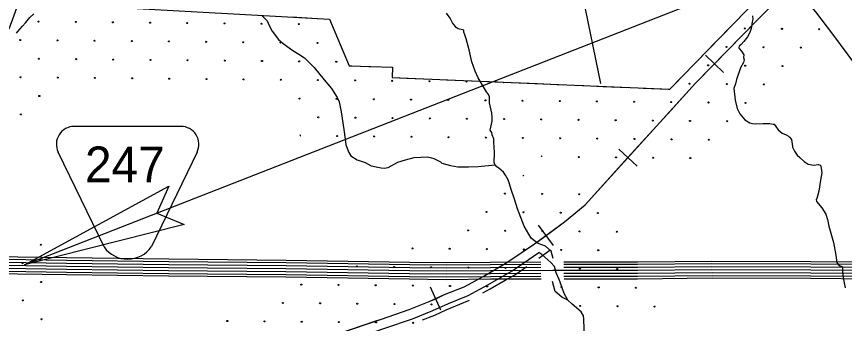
# Model space of a CAD drawing. Extents: x 1577619 to 1828281, y 483481 to 598136.
# Drawn here: x 1681374 to 1689939, y 517507 to 520679 of the extents above; entities that cross this region are included whole.
import ezdxf

# ---------------------------------------------------------------- set-up
doc = ezdxf.new("R2010")
doc.units = 0
for name, color, linetype in [('DESIGN - CENTERLINE - Proposed Text', 7, 'Continuous'), ('DESIGN - CONTOURS - Intermediate with optional Text', 7, 'Continuous'), ('DESIGN - EROSION CONTROL - Devices', 7, 'Continuous'), ('DESIGN - ROW - Easement Linework and Patterning', 7, 'Continuous'), ('DESIGN - SHEET - Linework', 7, 'Continuous'), ('DESIGN - TRANSPORTATION - Text', 7, 'Continuous'), ('SURVEY - CENTERLINE - Preliminary Text', 7, 'Continuous'), ('SURVEY - CONTROL with Text', 7, 'Continuous'), ('SURVEY - DRAINAGE - Area Shapes', 7, 'Continuous'), ('SURVEY - VEGETATION - Features with Text', 7, 'Continuous')]:
    doc.layers.add(name, color=color, linetype=linetype)

msp = doc.modelspace()

# ---------------------------------------------------------------- linework, layer by layer
at = {"layer": 'DESIGN - CENTERLINE - Proposed Text'}
for q in [(1697294.5, 524306.5), (1695618, 523650.8)]:
    msp.add_line((1681456.9, 518112.3), q, dxfattribs=at)
at = {"layer": 'DESIGN - CONTOURS - Intermediate with optional Text'}
for p, q in [((1688687.7, 520100), (1688501.4, 520281.4)), ((1687795.4, 519133.4), (1687603.1, 519308.4)), ((1686927.4, 518311.7), (1686774.8, 518522.1)), ((1685763.7, 517644.4), (1685655.7, 517880.9))]:
    msp.add_line(p, q, dxfattribs=at)
for points in [[(1687255, 518732.8), (1688399.1, 519989.9), (1689031.6, 520639.6), (1689595.9, 521203.2), (1690042.2, 521653.7)], [(1689055.2, 520663.3), (1689522.2, 521129.7)], [(1688594.6, 520190.7), (1689031.6, 520639.6), (1689055.2, 520663.3)], [(1688143.5, 519709), (1688399.1, 519989.9), (1688594.6, 520190.7)], [(1687699.2, 519220.9), (1688143.5, 519709)], [(1687255, 518732.8), (1687699.2, 519220.9)], [(1683862.5, 517052.8), (1684272.6, 517229), (1684718.7, 517404.8), (1685150.5, 517552.7), (1685435.7, 517650), (1685642.7, 517732), (1685801.6, 517804.6), (1686004.6, 517886.7), (1686199.8, 517992.9), (1686447.5, 518136.7), (1686731.7, 518330.3), (1687042.3, 518555.6), (1687255, 518732.8)], [(1686851.1, 518416.9), (1687042.3, 518555.6), (1687255, 518732.8)], [(1686301.7, 518052.1), (1686447.5, 518136.7), (1686731.7, 518330.3), (1686851.1, 518416.9)], [(1685709.7, 517762.6), (1685801.6, 517804.6), (1686004.6, 517886.7), (1686199.8, 517992.9), (1686301.7, 518052.1)], [(1685091.6, 517532.5), (1685150.5, 517552.7), (1685435.7, 517650), (1685642.7, 517732), (1685709.7, 517762.6)], [(1684471.3, 517307.4), (1684718.7, 517404.8), (1685091.6, 517532.5)]]:
    msp.add_lwpolyline(points, dxfattribs=at)
at = {"layer": 'DESIGN - EROSION CONTROL - Devices'}
for centre in [(1681601.6, 520627), (1681986.1, 520623.2), (1682370.7, 520619.5), (1682755.2, 520615.8), (1683139.8, 520612), (1683524.4, 520608.3), (1683908.9, 520604.6), (1684293.5, 520600.8), (1688908.1, 520556), (1689292.6, 520552.3), (1689677.2, 520548.6), (1681411.2, 520436.6), (1681795.7, 520432.8), (1682180.3, 520429.1), (1682564.8, 520425.4), (1682949.4, 520421.6), (1683333.9, 520417.9), (1683718.5, 520414.2), (1684103.1, 520410.4), (1684487.6, 520406.7), (1688717.7, 520365.6), (1689102.2, 520361.9), (1689486.8, 520358.2), (1681605.3, 520242.4), (1681989.9, 520238.7), (1682374.4, 520234.9), (1682759, 520231.2), (1683143.5, 520227.5), (1683528.1, 520223.7), (1683912.6, 520220), (1684297.2, 520216.3), (1684681.7, 520212.5), (1688527.3, 520175.2), (1688911.8, 520171.5), (1689296.4, 520167.7), (1681414.9, 520052), (1681799.5, 520048.3), (1682184, 520044.5), (1682568.6, 520040.8), (1682953.1, 520037.1), (1683337.7, 520033.3), (1683722.2, 520029.6), (1684106.8, 520025.9), (1684491.3, 520022.1), (1684875.9, 520018.4), (1685260.4, 520014.7), (1685645, 520010.9), (1686029.5, 520007.2), (1688336.9, 519984.8), (1688721.4, 519981.1), (1689106, 519977.3), (1681609.1, 519857.9), (1684300.9, 519831.7), (1684685.5, 519828), (1685070, 519824.3), (1685454.6, 519820.5), (1685839.1, 519816.8), (1686223.7, 519813.1), (1686608.2, 519809.3), (1686992.8, 519805.6), (1687377.4, 519801.9), (1687761.9, 519798.1), (1688146.5, 519794.4), (1688531, 519790.7), (1688915.6, 519786.9), (1681418.6, 519667.5), (1684495.1, 519637.6), (1684879.6, 519633.9), (1685264.2, 519630.1), (1685648.7, 519626.4), (1686033.3, 519622.7), (1686417.8, 519618.9), (1686802.4, 519615.2), (1687186.9, 519611.5), (1687571.5, 519607.7), (1687956, 519604), (1688340.6, 519600.3), (1688725.2, 519596.5), (1684689.2, 519443.4), (1685073.8, 519439.7), (1685458.3, 519436), (1685842.9, 519432.2), (1686227.4, 519428.5), (1686612, 519424.8), (1686996.5, 519421), (1687381.1, 519417.3), (1687765.6, 519413.6), (1688150.2, 519409.8), (1688534.7, 519406.1), (1687190.7, 519226.9), (1687575.2, 519223.2), (1687959.8, 519219.4), (1688344.3, 519215.7), (1686425.3, 518849.8), (1686809.9, 518846.1), (1687194.4, 518842.3), (1686234.9, 518659.4), (1686619.4, 518655.7), (1687004, 518651.9), (1687388.6, 518648.2), (1686044.5, 518469), (1686429, 518465.3), (1686813.6, 518461.5), (1687198.1, 518457.8), (1687582.7, 518454.1), (1681624, 518319.7), (1685469.5, 518282.3), (1685854.1, 518278.6), (1686238.6, 518274.8), (1686623.2, 518271.1), (1687007.7, 518267.4), (1687392.3, 518263.6), (1681433.6, 518129.2), (1684894.6, 518095.6), (1685279.1, 518091.9), (1685663.7, 518088.2), (1686048.2, 518084.4), (1686432.8, 518080.7), (1687201.9, 518073.2), (1687586.4, 518069.5), (1681627.7, 517935.1), (1684319.6, 517909), (1684704.1, 517905.2), (1685088.7, 517901.5), (1685473.3, 517897.8), (1685857.8, 517894), (1686242.4, 517890.3), (1687011.5, 517882.8), (1687396, 517879.1), (1687780.6, 517875.4), (1681437.3, 517744.7), (1684129.2, 517718.6), (1684513.7, 517714.8), (1684898.3, 517711.1), (1685282.8, 517707.4), (1685667.4, 517703.6), (1687205.6, 517688.7), (1687590.2, 517685), (1687974.7, 517681.2), (1681631.5, 517550.5), (1683554.2, 517531.9), (1683938.8, 517528.1), (1684323.3, 517524.4), (1684707.9, 517520.7), (1685092.4, 517516.9), (1685477, 517513.2)]:
    msp.add_circle(centre, 5.28, dxfattribs=at)
for centre, start, end in [((1686414.1, 520003.5), 213.21391, 322.02561), ((1684304.7, 519447.2), 312.27632, 93.5857), ((1686806.1, 519230.6), 29.6704, 145.56917), ((1686615.7, 519040.2), 237.80285, 10.70207)]:
    msp.add_arc(centre, 5.28, start, end, dxfattribs=at)
at = {"layer": 'DESIGN - ROW - Easement Linework and Patterning'}
for p, q in [((1683074.7, 519543.6), (1681970.3, 519543.6)), ((1682278.5, 518297.8), (1681804, 519278.3)), ((1683241, 519278.4), (1682768, 518300.8))]:
    msp.add_line(p, q, dxfattribs=at)
for centre, radius, start, end in [((1681970.3, 519358.8), 184.8, 90.00122, 205.82361), ((1683074.7, 519358.8), 184.8, 334.17993, 90.00122), ((1682522.2, 518469.4), 298.1, 215.13706, 325.54513)]:
    msp.add_arc(centre, radius, start, end, dxfattribs=at)
at = {"layer": 'DESIGN - SHEET - Linework'}
msp.add_lwpolyline([(1681456.9, 518112.3), (1682950.6, 518927.2), (1682826, 518647.8), (1683107.7, 518528.6)], close=True, dxfattribs=at)
msp.add_lwpolyline([(1681456.9, 518112.3), (1682950.6, 518927.2), (1682826, 518647.8), (1683107.7, 518528.6)], close=True, dxfattribs=at)
msp.add_lwpolyline([(1681456.9, 518112.3), (1682950.6, 518927.2), (1682826, 518647.8), (1683107.7, 518528.6), (1681456.9, 518112.3)], dxfattribs=at)
msp.add_lwpolyline([(1681456.9, 518112.3), (1682950.6, 518927.2), (1682826, 518647.8), (1683107.7, 518528.6), (1681456.9, 518112.3)], dxfattribs=at)
at = {"layer": 'DESIGN - TRANSPORTATION - Text'}
for points in [[(1681371.6, 520506.3), (1681387.8, 520526.2), (1681436.4, 520579.8), (1681466.7, 520613.6), (1681509.4, 520669.3), (1681551.8, 520709)], [(1683913, 520688.2), (1683966.4, 520633.5), (1683987.9, 520585.1), (1684019.3, 520526.6), (1684082.5, 520441.7), (1684132.1, 520401.1), (1684233.4, 520327.8), (1684293, 520291.1), (1684352.6, 520252.4), (1684453.6, 520153.1), (1684556.4, 520025.6), (1684631.5, 519936.6), (1684690.5, 519843.7), (1684710, 519797.4), (1684733, 519694.9), (1684759, 519510.1), (1684774, 519411.7), (1684779.4, 519351.5), (1684812.6, 519274.9), (1684832.2, 519240.6), (1684897.8, 519197.8), (1684979.5, 519168.9), (1685043.2, 519136.1), (1685111.1, 519123.4), (1685145.1, 519117), (1685177.1, 519112.7), (1685217.2, 519120.3), (1685319.8, 519173.3), (1685396.1, 519198.6), (1685486.4, 519223.7), (1685556.5, 519225), (1685620.6, 519230.3), (1685666.5, 519219.8), (1685690.4, 519211.6), (1685758.1, 519178.8), (1685772, 519164.6), (1685861.8, 519139.6), (1685939.7, 519126.7), (1686047.7, 519125.6), (1686147.8, 519128.5), (1686326.2, 519145.3)], [(1686923.6, 518179), (1686904.7, 518254), (1686844.4, 518304.8), (1686771.6, 518333.3), (1686717.7, 518371.3), (1686698.7, 518387.2), (1686625.6, 518511.9), (1686555.4, 518691.1), (1686524.5, 518791.7), (1686491.5, 518890.3), (1686472.1, 518948.7), (1686460.5, 518990.9), (1686433.1, 519041.3), (1686411.4, 519071.6), (1686361.8, 519112.3), (1686341.9, 519126.5), (1686328.1, 519142.7), (1686322.1, 519150.8), (1686316.4, 519170.9), (1686319.4, 519269.1), (1686316.1, 519331.3), (1686310.5, 519375.5), (1686310.9, 519413.6), (1686295.4, 519455.9), (1686291.6, 519482), (1686271.9, 519504.3), (1686292.9, 519598.3), (1686295.3, 519640.4), (1686289.7, 519680.6), (1686276.4, 519740.9), (1686264.8, 519787.1), (1686265.2, 519819.2), (1686265.5, 519849.3), (1686257.8, 519873.4), (1686234, 519899.7), (1686184.9, 519986.5), (1686149.5, 520045), (1686118.2, 520115.5), (1686083.2, 520212.2), (1686056.5, 520334.8), (1686025.7, 520449.4), (1686012.2, 520491.7), (1686000.4, 520517.9), (1686000.6, 520537.9), (1685942.8, 520552.6), (1685920.9, 520566.8), (1685899.2, 520593.1), (1685883.4, 520613.3), (1685857.9, 520663.7), (1685822.4, 520714.3)], [(1688986, 520685.1), (1688989.6, 520650.9), (1688985.3, 520624.9), (1688972.6, 520554.8), (1688958.2, 520514.9), (1688935.7, 520469), (1688897.1, 520421.3), (1688868.8, 520391.5), (1688850.6, 520373.6), (1688846.4, 520359.6), (1688850.3, 520349.6), (1688872, 520321.3), (1688897.7, 520284.9), (1688895.4, 520256.8), (1688901.1, 520232.7), (1688892.8, 520204.7), (1688864.2, 520148.9)], [(1688864.2, 520148.9), (1688822.9, 520029), (1688810.4, 519983), (1688795.9, 519937), (1688801.3, 519876.8), (1688806.7, 519816.6), (1688829.8, 519730.1), (1688857.2, 519673.7), (1688906.6, 519613), (1688960.3, 519580.3), (1688986.2, 519574), (1689014.2, 519569.7), (1689096.3, 519572.9), (1689168.3, 519574.1), (1689202.3, 519567.8), (1689212.3, 519565.6), (1689230, 519541.4), (1689253.7, 519509.1), (1689295.3, 519474.5), (1689335.2, 519456.1), (1689361, 519443.8), (1689370.9, 519431.6), (1689390.7, 519409.4), (1689401.9, 519337), (1689401.9, 519329), (1689421.4, 519286.7), (1689449, 519246.3), (1689476.8, 519221.9), (1689522.3, 519179.3), (1689564.1, 519152.8), (1689622, 519142.2), (1689668.1, 519149.7), (1689690.1, 519143.5), (1689697.7, 519111.3), (1689705.2, 519065.1), (1689692.4, 518987), (1689675.2, 518874.9), (1689660.7, 518822.9), (1689652.4, 518799), (1689646.3, 518787), (1689648.1, 518768.9), (1689703.4, 518700.2), (1689744.7, 518635.5), (1689764.2, 518581.2), (1689777.4, 518512.9), (1689823.7, 518343.9), (1689850.3, 518213.3), (1689857.8, 518161.1), (1689859.5, 518137), (1689875.3, 518114.8), (1689897.1, 518098.5), (1689909.1, 518098.4), (1689919.1, 518092.2), (1689918.6, 518046.1), (1689925.9, 517977.9), (1689946.8, 517875.4)], [(1687353, 517015.3), (1687358.8, 517076.3), (1687355, 517096.4), (1687333.4, 517134.7), (1687295.8, 517173.2), (1687274.1, 517201.5), (1687260.6, 517251.8), (1687249.3, 517318.1), (1687246.7, 517446.5), (1687243.8, 517554.8), (1687238.1, 517586.9), (1687216.5, 517627.3), (1687166.9, 517667.9), (1687121.3, 517706.5), (1687077.7, 517747.1), (1687015.6, 517777.8), (1686947.4, 517838), (1686917.4, 517940.5)]]:
    msp.add_lwpolyline(points, dxfattribs=at)
at = {"layer": 'SURVEY - CENTERLINE - Preliminary Text'}
for points in [[(1687420, 519988), (1686659.5, 523681.4), (1686272.5, 525723.1), (1686266.6, 525758.2), (1686265.3, 525791), (1686255.6, 526135), (1686301.1, 527011.8)], [(1687420, 519988), (1686659.5, 523681.4), (1686272.5, 525723.1), (1686266.6, 525758.2), (1686265.3, 525791), (1686255.6, 526135), (1686275.1, 526510.7)]]:
    msp.add_lwpolyline(points, dxfattribs=at)
at = {"layer": 'SURVEY - CONTROL with Text'}
for points in [[(1678802.9, 518214.9), (1678964.6, 518199.6), (1679093.9, 518190.5), (1679417, 518191.5), (1679904.8, 518186.9), (1680623.1, 518180.1), (1681890.9, 518162.2), (1682947.9, 518148.3), (1684161.6, 518136.9), (1685441.5, 518116.8), (1685817.7, 518111.3), (1686276.6, 518117), (1686797, 518118.6)], [(1678804.2, 518239.6), (1678966.6, 518224.2), (1679094.7, 518215.2), (1679417.1, 518216.2), (1679905.1, 518211.6), (1680623.4, 518204.9), (1681891.3, 518186.9), (1682948.2, 518173), (1684161.9, 518161.6), (1685441.8, 518141.5), (1685817.7, 518136), (1686276.4, 518141.7), (1686796.6, 518143.3)], [(1678798.1, 518121.9), (1678956.9, 518106.9), (1679090.7, 518097.5), (1679416.7, 518098.5), (1679903.9, 518093.9), (1680622, 518087.1), (1681889.7, 518069.2), (1682946.8, 518055.3), (1684160.4, 518043.9), (1685440.1, 518023.8), (1685817.6, 518018.3), (1686277.3, 518024), (1686798.6, 518025.6)], [(1678799.7, 518152.9), (1678959.5, 518137.8), (1679091.8, 518128.5), (1679416.8, 518129.5), (1679904.2, 518124.9), (1680622.4, 518118.1), (1681890.1, 518100.2), (1682947.2, 518086.3), (1684160.8, 518074.9), (1685440.5, 518054.8), (1685817.6, 518049.3), (1686277.1, 518055), (1686798.1, 518056.6)], [(1678801.3, 518183.9), (1678962, 518168.7), (1679092.8, 518159.5), (1679416.9, 518160.5), (1679904.5, 518155.9), (1680622.7, 518149.1), (1681890.5, 518131.2), (1682947.5, 518117.3), (1684161.2, 518105.9), (1685441, 518085.8), (1685817.7, 518080.3), (1686276.9, 518086), (1686797.5, 518087.6)], [(1680622.4, 518118.1), (1681890.1, 518100.2), (1682947.2, 518086.3), (1684160.8, 518074.9), (1685440.5, 518054.8), (1685817.6, 518049.3), (1686277.1, 518055), (1686923.1, 518057), (1687797.8, 518056.8), (1688568.2, 518065.6), (1689589.4, 518062.1), (1690225.2, 518056.1), (1690816.9, 518042.5), (1691310.2, 518017.8), (1691717.2, 517997.9), (1692314.9, 517978.2), (1692669.8, 517962.9), (1692711.8, 517952.4), (1692759.7, 517927.9), (1692805.6, 517899.3), (1692875.5, 517840.9)], [(1687034.2, 518143.7), (1687797.3, 518143.5), (1688567.9, 518152.3), (1689589.9, 518148.8), (1690226.6, 518142.8), (1690820.1, 518129.2), (1691314.5, 518104.4), (1691720.8, 518084.6), (1692318.2, 518064.9), (1692682.2, 518049.1), (1692742.4, 518034.2), (1692802.5, 518003.4), (1692856.5, 517969.8), (1692931.1, 517907.4)], [(1687034.6, 518119), (1687797.4, 518118.8), (1688568, 518127.6), (1689589.8, 518124.1), (1690226.2, 518118.1), (1690819.2, 518104.5), (1691313.3, 518079.7), (1691719.8, 518059.9), (1692317.2, 518040.2), (1692678.7, 518024.5), (1692733.7, 518010.9), (1692790.3, 517981.9), (1692842, 517949.7), (1692915.3, 517888.4)], [(1678795, 518065.2), (1678952.3, 518050.3), (1679088.8, 518040.8), (1679416.5, 518041.7), (1679903.4, 518037.2), (1680621.3, 518030.4), (1681888.9, 518012.5), (1682946.2, 517998.6), (1684159.7, 517987.2), (1685439.2, 517967.1), (1685817.5, 517961.6), (1686277.8, 517967.3), (1686799.6, 517968.9)], [(1678796.3, 518090.9), (1678954.4, 518076), (1679089.7, 518066.5), (1679416.6, 518067.5), (1679903.7, 518062.9), (1680621.6, 518056.1), (1681889.2, 518038.2), (1682946.5, 518024.3), (1684160, 518012.9), (1685439.6, 517992.8), (1685817.6, 517987.3), (1686277.6, 517993), (1686799.2, 517994.6)], [(1687035.2, 518088), (1687797.6, 518087.8), (1688568.1, 518096.6), (1689589.6, 518093.1), (1690225.7, 518087.1), (1690818.1, 518073.5), (1691311.7, 518048.7), (1691718.5, 518028.9), (1692316, 518009.2), (1692674.2, 517993.7), (1692722.8, 517981.6), (1692775, 517954.9), (1692823.8, 517924.5), (1692895.4, 517864.6)], [(1687035.7, 518056.9), (1687797.8, 518056.8), (1688568.2, 518065.6), (1689589.4, 518062.1), (1690225.2, 518056.1), (1690816.9, 518042.5), (1691310.2, 518017.8), (1691717.2, 517997.9), (1692314.9, 517978.2), (1692669.8, 517962.9), (1692711.8, 517952.4), (1692759.7, 517927.9), (1692805.6, 517899.3), (1692875.5, 517840.9)], [(1687036.3, 518025.9), (1687798, 518025.8), (1688568.4, 518034.6), (1689589.2, 518031), (1690224.7, 518025.1), (1690815.8, 518011.5), (1691308.7, 517986.8), (1691716, 517966.9), (1692313.7, 517947.3), (1692665.3, 517932), (1692700.9, 517923.2), (1692744.4, 517900.9), (1692787.4, 517874.2), (1692855.7, 517817.1)], [(1687036.8, 517994.9), (1687798.1, 517994.8), (1688568.5, 518003.6), (1689588.9, 518000), (1690224.2, 517994.1), (1690814.7, 517980.5), (1691307.1, 517955.9), (1691714.7, 517935.9), (1692312.5, 517916.3), (1692660.9, 517901.2), (1692689.9, 517894), (1692729.1, 517873.9), (1692769.1, 517849), (1692835.8, 517793.3)], [(1687037.3, 517969.2), (1687798.3, 517969.1), (1688568.6, 517977.9), (1689588.8, 517974.3), (1690223.8, 517968.4), (1690813.7, 517954.8), (1691305.9, 517930.2), (1691713.7, 517910.2), (1692311.5, 517890.6), (1692657.2, 517875.6), (1692680.8, 517869.7), (1692716.5, 517851.5), (1692754, 517828.1), (1692819.3, 517773.5)]]:
    msp.add_lwpolyline(points, dxfattribs=at)
at = {"layer": 'SURVEY - DRAINAGE - Area Shapes'}
msp.add_lwpolyline([(1689617.1, 520943.1), (1689600.8, 520919.2), (1689592.6, 520897.3), (1689586.3, 520869.3), (1689586, 520839.2), (1689589.5, 520799), (1689600.6, 520772.2), (1689638.8, 520726.3), (1689814.5, 520495.9), (1690430.1, 519669.2), (1690816.8, 519145.7), (1691181.8, 518654.5), (1691546.8, 518163.4), (1691631.7, 518054.2), (1691660.1, 518016.4)], dxfattribs=at)
at = {"layer": 'SURVEY - VEGETATION - Features with Text'}
for points in [[(1681296.9, 520550.7), (1681555.5, 521261.6), (1681782.4, 521884.4), (1682346.9, 521857.4), (1682309.6, 520780.1), (1684610.6, 520653.4), (1684814.5, 520171.4), (1685264.5, 520155.2), (1685260.7, 520048.3), (1688133.4, 519928.9)], [(1688133.4, 519928.9), (1688920.5, 520737.6), (1689485.6, 521302), (1689931.5, 521751.9)], [(1684220.4, 520674.9), (1684484, 520660.4)], [(1684484, 520660.4), (1684610.6, 520653.4), (1684664.1, 520527)], [(1688606.3, 520414.8), (1688790.4, 520603.9)], [(1688422.2, 520225.6), (1688606.3, 520414.8)], [(1684722.5, 520388.9), (1684814.5, 520171.4), (1684842.3, 520170.4)], [(1684842.3, 520170.4), (1685106.2, 520160.9)], [(1685256.1, 520155.5), (1685264.5, 520155.2), (1685260.7, 520048.3), (1685409.1, 520042.2)], [(1688133.4, 519928.9), (1688317.5, 520118.1)], [(1685409.1, 520042.2), (1685672.9, 520031.2)], [(1685822.7, 520025), (1686086.5, 520014)], [(1686086.5, 520014), (1686350.3, 520003)], [(1686500.1, 519996.8), (1686763.9, 519985.8)], [(1686763.9, 519985.8), (1687027.7, 519974.9)], [(1687177.5, 519968.7), (1687441.3, 519957.7)], [(1687441.3, 519957.7), (1687705.1, 519946.7)], [(1687854.9, 519940.5), (1688118.7, 519929.5)], [(1688118.7, 519929.5), (1688133.4, 519928.9)], [(1683902, 516961), (1684310.7, 517136.5), (1684753.3, 517311), (1685182.9, 517458.1), (1685470.3, 517556.1), (1685681.9, 517640), (1685841.1, 517712.7), (1686047.4, 517796.1), (1686248.8, 517905.7), (1686500.8, 518052), (1686776.1, 518239.5)], [(1687353, 517015.3), (1687358.8, 517076.3), (1687355, 517096.4), (1687333.4, 517134.7), (1687295.8, 517173.2), (1687274.1, 517201.5), (1687260.6, 517251.8), (1687249.3, 517318.1), (1687246.7, 517446.5), (1687243.8, 517554.8), (1687238.1, 517586.9), (1687216.5, 517627.3), (1687166.9, 517667.9), (1687121.3, 517706.5), (1687077.7, 517747.1), (1687040.5, 517817.6), (1687015.1, 517884.1), (1686986, 517962.6), (1686956.7, 518031.1), (1686937.3, 518095.5), (1686901.8, 518138), (1686808.6, 518221.2), (1686776.1, 518239.5)], [(1686776.9, 518182.7), (1686890.4, 518266)], [(1686923.6, 518179), (1686904.7, 518254), (1686890.4, 518266)], [(1686428.8, 517952.6), (1686527.4, 518009.8), (1686654.3, 518096.2)], [(1686197.5, 517822.4), (1686272.7, 517863.3), (1686428.2, 517953.6)], [(1687194.7, 517645.2), (1687166.9, 517667.9), (1687121.3, 517706.5), (1687077.7, 517747.1), (1687015.6, 517777.8), (1686947.4, 517838)], [(1685819.4, 517647.1), (1685861.1, 517666.2), (1686061.2, 517747.1)], [(1685574.2, 517542.8), (1685701.8, 517593.4), (1685819.4, 517647)], [(1687247.7, 517397.5), (1687246.7, 517446.5), (1687243.8, 517554.8), (1687238.1, 517586.9), (1687216.5, 517627.3), (1687194.6, 517645.2)]]:
    msp.add_lwpolyline(points, dxfattribs=at)

# ---------------------------------------------------------------- texts
at = {"layer": 'DESIGN - ROW - Easement Linework and Patterning'}
msp.add_text('247', height=369.61, rotation=0.00122, dxfattribs=at).set_placement((1682081.7, 518966.2))

doc.saveas('drawing.dxf')
